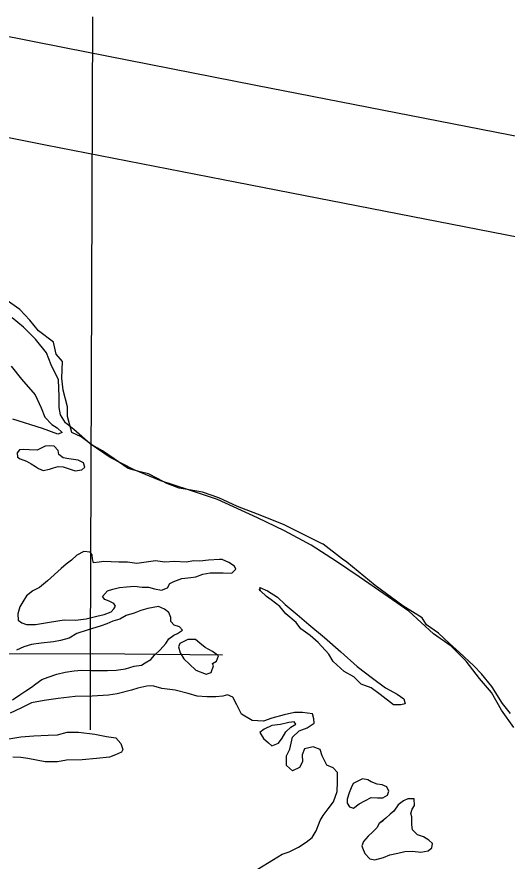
# Model space of a CAD drawing. Extents: x 1127717 to 1741049, y 2026793 to 2244711.
# Drawn here: x 1242315 to 1243058, y 2131808 to 2133088 of the extents above; entities that cross this region are included whole.
import ezdxf

# ---------------------------------------------------------------- set-up
doc = ezdxf.new("R2010")
doc.units = 0
for name, color, linetype in [('15', 7, 'Continuous'), ('5', 7, 'Continuous'), ('6', 7, 'Continuous'), ('9', 7, 'Continuous')]:
    doc.layers.add(name, color=color, linetype=linetype)

msp = doc.modelspace()

# ---------------------------------------------------------------- linework, layer by layer
at = {"layer": '15'}
for points in [[(1242230.6, 2133072.5), (1242386.7, 2133041.6), (1242677, 2132984.9), (1243104.6, 2132901.5), (1243297.9, 2132863.8), (1243370.5, 2132852.2), (1243394.9, 2132848.5), (1243418.4, 2132849.1), (1243493.3, 2132851.3), (1243631.5, 2132856.1), (1243736.2, 2132857.6), (1243865.8, 2132859.2), (1243961.2, 2132862), (1244007, 2132856.8), (1244051.9, 2132847.4), (1244090.6, 2132828.4), (1244123.4, 2132807.1), (1244163.4, 2132770.6), (1244214.4, 2132723.2), (1244305.7, 2132636.4)], [(1242221.6, 2132921.4), (1242357.8, 2132894.4), (1242648.2, 2132837.7), (1243075.9, 2132754.2), (1243271.8, 2132716), (1243347.4, 2132704), (1243385.2, 2132698.2), (1243422.5, 2132699.1), (1243498.2, 2132701.4), (1243635.2, 2132706.2), (1243738.1, 2132707.6), (1243868.9, 2132709.2), (1243955, 2132711.7), (1243983.3, 2132708.6), (1244002.6, 2132704.5), (1244016.4, 2132697.7), (1244031.3, 2132688.1), (1244061.7, 2132660.2), (1244111.7, 2132613.9), (1244202.3, 2132527.7)]]:
    msp.add_lwpolyline(points, dxfattribs=at)
at = {"layer": '5'}
for points in [[(1242426.4, 2132007.2), (1242426.3, 2132122.2), (1242429.6, 2133088.3)], [(1242626.7, 2132120.4), (1242428.8, 2132122.3), (1242126.2, 2132121.3)]]:
    msp.add_lwpolyline(points, dxfattribs=at)
at = {"layer": '6'}
for points in [[(1242444.3, 2132430), (1242428.4, 2132439.1), (1242411.9, 2132451.3), (1242398, 2132458.1), (1242391.5, 2132482.2), (1242391.1, 2132496.8), (1242384.8, 2132522.1), (1242382.5, 2132540.3), (1242383.5, 2132565.9), (1242374.1, 2132576.6), (1242369.9, 2132595.2), (1242347.5, 2132612.3), (1242334.3, 2132628.3), (1242319.2, 2132644.3), (1242296.9, 2132660)], [(1243063.3, 2132031.9), (1243051.4, 2132047.1), (1243035, 2132072.8), (1243019.6, 2132092.1), (1243007.8, 2132104.1), (1242986.1, 2132124.5), (1242970.7, 2132138.1), (1242954.2, 2132153.9), (1242936.2, 2132166.4), (1242929.3, 2132177.1), (1242900, 2132195.2), (1242858, 2132226.1), (1242814.9, 2132261.2), (1242808.7, 2132265.9), (1242779.3, 2132288.6), (1242777.8, 2132289.4), (1242718.8, 2132318.5), (1242679.5, 2132334.1), (1242649.1, 2132345.8), (1242620.7, 2132359.2), (1242596.2, 2132367.7), (1242575.9, 2132371), (1242560.7, 2132373.7), (1242542, 2132380.7), (1242528.1, 2132388.1), (1242514.3, 2132395.4), (1242501.6, 2132398.5), (1242483.6, 2132403.5), (1242461.9, 2132417.9), (1242444.3, 2132430)]]:
    msp.add_lwpolyline(points, dxfattribs=at)
at = {"layer": '9'}
for points in [[(1243068.4, 2132010.7), (1243049.8, 2132036.8), (1243034.7, 2132064), (1243016.2, 2132085.1), (1242996.2, 2132111.1), (1242973.6, 2132134.1), (1242946.7, 2132153), (1242909, 2132187.2), (1242871.4, 2132213.3), (1242833.9, 2132239), (1242799.4, 2132262.2), (1242760.9, 2132287.3), (1242720.4, 2132308.9), (1242679.5, 2132328.4), (1242619, 2132356.5), (1242574.7, 2132371), (1242533, 2132385), (1242492.6, 2132401.6), (1242456.3, 2132420.3), (1242425.8, 2132441.1), (1242400.9, 2132462.5), (1242388.1, 2132472.7), (1242380.9, 2132484.6), (1242378.6, 2132496), (1242378.7, 2132512.6), (1242377.6, 2132538.1), (1242366.6, 2132560.8), (1242359.6, 2132578.7), (1242342.7, 2132599.8), (1242324.8, 2132617.9), (1242307.5, 2132632)], [(1242305.7, 2132558.4), (1242321.7, 2132538.8), (1242342.2, 2132515.2), (1242351.2, 2132495.4), (1242357, 2132481.5), (1242367.7, 2132470.3), (1242375.8, 2132464.9), (1242383, 2132458.1), (1242376.6, 2132455.4), (1242353.4, 2132463.9), (1242308.6, 2132478.4)], [(1242345.2, 2132431.2), (1242333.2, 2132431.9), (1242325.2, 2132432.2), (1242318.7, 2132432), (1242314.9, 2132427.4), (1242315.5, 2132420.4), (1242319.6, 2132418), (1242329.1, 2132414.8), (1242336.2, 2132410.4), (1242342.8, 2132406.6), (1242347.4, 2132403.2), (1242354.4, 2132400.3), (1242363.9, 2132402.6), (1242370.3, 2132404.7), (1242377.2, 2132406.4), (1242384.7, 2132406.1), (1242390.8, 2132404.2), (1242402.8, 2132400), (1242413.3, 2132401.2), (1242417.7, 2132405.3), (1242415.5, 2132411.8), (1242407.5, 2132416.1), (1242393.4, 2132418.3), (1242384.9, 2132419.6), (1242378.3, 2132424.9), (1242377.2, 2132430.9), (1242371, 2132437.3), (1242364.5, 2132437.6), (1242357.5, 2132437.5)], [(1242357.5, 2132437.5), (1242345.2, 2132431.2)], [(1242360.9, 2132233.3), (1242348.7, 2132223), (1242338.8, 2132218.2), (1242329, 2132210.5), (1242323.8, 2132201.3), (1242319, 2132193.7), (1242316.2, 2132183.1), (1242316.4, 2132173.6), (1242322, 2132169.3), (1242329.1, 2132166.9), (1242342.6, 2132166.7), (1242363.9, 2132170.3), (1242386.3, 2132173.8), (1242403.3, 2132173.7), (1242419.7, 2132175.6), (1242435.6, 2132179.5), (1242447, 2132182.2), (1242457.4, 2132186), (1242461.8, 2132190.6), (1242464.2, 2132194.7), (1242461.6, 2132198.6), (1242454.5, 2132202.4), (1242447.9, 2132204.8), (1242444.3, 2132209.2), (1242452.1, 2132217.9), (1242460, 2132220.6), (1242470, 2132222.8), (1242480.9, 2132224.1), (1242492.9, 2132224.9), (1242504.4, 2132223.7), (1242514.4, 2132223.4), (1242523.4, 2132221.1), (1242533.9, 2132218.8), (1242542.8, 2132222.6), (1242546.7, 2132229.2), (1242552.6, 2132232.3), (1242565, 2132236.6), (1242578.4, 2132238.4), (1242585.9, 2132239.1), (1242596.7, 2132243.4), (1242607.7, 2132245.1), (1242618.6, 2132245.4), (1242627.6, 2132245.1), (1242640.6, 2132244.9), (1242646.5, 2132250.6), (1242644.9, 2132255.5), (1242636.2, 2132260.8), (1242626.1, 2132265.6), (1242621.7, 2132265.5), (1242605.2, 2132264.6), (1242592.3, 2132262.8), (1242582.8, 2132263.6), (1242571.4, 2132261.3), (1242553.9, 2132262.4), (1242538.9, 2132261.5), (1242524.9, 2132263.2), (1242514.4, 2132261.9), (1242496.5, 2132259.5), (1242482.5, 2132261.2), (1242469, 2132261.4), (1242457.6, 2132262.1), (1242446.6, 2132262.3), (1242439.6, 2132261.2), (1242430.6, 2132260.5), (1242429.5, 2132266.4), (1242428.9, 2132272.4), (1242425.8, 2132276.4), (1242416.3, 2132277.6), (1242405.4, 2132271.9), (1242397.6, 2132264.2), (1242389.3, 2132258.5), (1242381.9, 2132251.8)], [(1242381.9, 2132251.8), (1242360.9, 2132233.3)], [(1242683.1, 2132222.9), (1242694.7, 2132218.1), (1242709.9, 2132208.5), (1242721.6, 2132197.3), (1242739.9, 2132182.2), (1242757.3, 2132167.1), (1242781.2, 2132147.1), (1242806.2, 2132125.7), (1242830.7, 2132103.2), (1242854, 2132085.7), (1242873.9, 2132070.7), (1242891.6, 2132061.1), (1242901.7, 2132054.3), (1242903.4, 2132046.4), (1242896.9, 2132045.2), (1242886, 2132044.9), (1242865.6, 2132061), (1242851.9, 2132070.7), (1242836.8, 2132076.3), (1242825.5, 2132087.6), (1242810.9, 2132095.7), (1242794.5, 2132110.9), (1242787.8, 2132121.7), (1242771.4, 2132139.4), (1242759.7, 2132150.1), (1242745.4, 2132160.3), (1242738.2, 2132170.1), (1242722.4, 2132183.3), (1242713.7, 2132194.1), (1242700.5, 2132204.3), (1242693.4, 2132209.6), (1242684.2, 2132217.9), (1242682.1, 2132220.4)], [(1242684.2, 2132217.9), (1242683.1, 2132222.9)], [(1242307.9, 2132052.8), (1242319.2, 2132060), (1242328, 2132066.3), (1242336.8, 2132072), (1242343.2, 2132077.1), (1242352.5, 2132083.4), (1242361.9, 2132087.1), (1242375.3, 2132091.4), (1242387.7, 2132094.7), (1242401.6, 2132096.5), (1242412.6, 2132097.8), (1242427.6, 2132097.2), (1242438.1, 2132096.9), (1242452, 2132097.2), (1242465, 2132097.5), (1242479.4, 2132099.9), (1242492.3, 2132103.7), (1242503.7, 2132105), (1242509.1, 2132108.6), (1242517.5, 2132113.8), (1242523.3, 2132120.5), (1242532.1, 2132128.7), (1242540.4, 2132137.9), (1242545.2, 2132145), (1242552.5, 2132150.7), (1242558, 2132153.3), (1242565.8, 2132158.5), (1242561.2, 2132163.4), (1242553.2, 2132165.7), (1242548.1, 2132171.6), (1242547.9, 2132177.6), (1242545.2, 2132185.1), (1242538.6, 2132190.4), (1242529.5, 2132194.2), (1242513.1, 2132191.3), (1242502.7, 2132188.1), (1242492.4, 2132184.3), (1242480.5, 2132180.5), (1242470.6, 2132174.8), (1242460.2, 2132172), (1242450.8, 2132167.8), (1242442.4, 2132165.1)], [(1242442.4, 2132165.1), (1242421.1, 2132158.1)], [(1242421.1, 2132158.1), (1242405.3, 2132153.2), (1242393.9, 2132146.4), (1242380.6, 2132142.6), (1242370.1, 2132140.4), (1242351.2, 2132138.4), (1242336.8, 2132136.6), (1242324.9, 2132132.8), (1242314, 2132128)], [(1242573.7, 2132144.2), (1242561.8, 2132137.9), (1242559.5, 2132132.8), (1242562.2, 2132123.9), (1242567.9, 2132115), (1242576.6, 2132106.7), (1242586.2, 2132097.9), (1242601.9, 2132091.8), (1242609.3, 2132094), (1242613, 2132104.1), (1242611.5, 2132108), (1242617.4, 2132111.2), (1242620.2, 2132119.2), (1242611.5, 2132126.1), (1242600.4, 2132131.8), (1242592.3, 2132138.6), (1242585.6, 2132144)], [(1242585.6, 2132144), (1242573.7, 2132144.2)], [(1242534.5, 2132069.7), (1242522.5, 2132073.4), (1242517, 2132073.7), (1242511.5, 2132073.6), (1242498.1, 2132070.3), (1242488.2, 2132067.1), (1242466.8, 2132062), (1242453.4, 2132059.7), (1242428.5, 2132058.1), (1242403.1, 2132057.5), (1242377.2, 2132054.9), (1242355.8, 2132051.9), (1242336.9, 2132047.9), (1242320.6, 2132040), (1242304.3, 2132032.7)], [(1242679.3, 2131795.2), (1242703.9, 2131810.8), (1242717.2, 2131818.6), (1242727.6, 2131822.4), (1242741.9, 2131829.2), (1242753.2, 2131837), (1242762.5, 2131843.7), (1242768.8, 2131853.9), (1242774.4, 2131869.6), (1242779.2, 2131877.2), (1242786.9, 2131887.4), (1242795.1, 2131898.1), (1242800.3, 2131913.7), (1242800.9, 2131928.3), (1242801.1, 2131942.3), (1242794.4, 2131949.6), (1242784.8, 2131953.4), (1242777.5, 2131967.8), (1242774.8, 2131977.2), (1242764.2, 2131981.5), (1242750.8, 2131978.6), (1242747.5, 2131969.1), (1242747.8, 2131958.5), (1242743.5, 2131949.9), (1242732.6, 2131945.2), (1242723.5, 2131953), (1242723.6, 2131967.5), (1242728.4, 2131978.1), (1242732.9, 2131996.2), (1242742.7, 2132005.5), (1242755, 2132010.3), (1242765.3, 2132017.5), (1242765.2, 2132024.1), (1242763, 2132031.5), (1242748, 2132033.7), (1242735.5, 2132033.4), (1242720.1, 2132030), (1242701.3, 2132025), (1242688.9, 2132020.2), (1242671.4, 2132021.3), (1242655.2, 2132031), (1242648.4, 2132045.3), (1242642.1, 2132056.7), (1242634.1, 2132060), (1242627.1, 2132058.3), (1242616.2, 2132057.1), (1242602.7, 2132057.3), (1242588.2, 2132058.4), (1242574.6, 2132062.1), (1242554.5, 2132067.1), (1242534.5, 2132069.7)], [(1242688.5, 2131994.2), (1242696.2, 2131987.4), (1242701.3, 2131983), (1242711.2, 2131987.2), (1242717, 2131994.4), (1242722.7, 2132004), (1242730.1, 2132011.2), (1242737.9, 2132015.9), (1242735.3, 2132019.3), (1242726.9, 2132018.1), (1242714.5, 2132015.3), (1242701.5, 2132014), (1242689.7, 2132008.2), (1242683.3, 2132003.1)], [(1242302.3, 2131993.6), (1242320.7, 2131996.5), (1242340.1, 2131998), (1242362, 2131999), (1242376, 2131999.8), (1242390.9, 2132003.7), (1242407.8, 2132003.6), (1242432.9, 2132000.7), (1242450.4, 2131997.1), (1242464.4, 2131994.9), (1242472.1, 2131986.6), (1242475.3, 2131977.6), (1242473, 2131973.1), (1242464.1, 2131969.3), (1242455.2, 2131965.6), (1242435.3, 2131963.7), (1242413.8, 2131961.6), (1242389.9, 2131961.1), (1242376, 2131958.7), (1242357.5, 2131958.8), (1242331, 2131963.7), (1242320.4, 2131965.4), (1242308.4, 2131965.7)], [(1242683.3, 2132003.1), (1242688.5, 2131994.2)], [(1242824.9, 2131925.8), (1242821.6, 2131919.2), (1242818.8, 2131911.7), (1242815.5, 2131902.1), (1242815.7, 2131896.1), (1242819.3, 2131890.6), (1242825.3, 2131888.3), (1242833.6, 2131895), (1242842.5, 2131899.7), (1242851.9, 2131904.4), (1242861.4, 2131904.2), (1242869.9, 2131903.9), (1242876.8, 2131908), (1242878.6, 2131914.1), (1242876, 2131920.5), (1242868.9, 2131923.9), (1242860.9, 2131924.7), (1242851.8, 2131928.5), (1242847.2, 2131931.4), (1242838.7, 2131932.7)], [(1242838.7, 2131932.7), (1242824.9, 2131925.8)], [(1242870.7, 2131869.8), (1242864.3, 2131865.2), (1242860.5, 2131858.6), (1242854.6, 2131852.4), (1242847.3, 2131845.8), (1242840.5, 2131837.6), (1242837.7, 2131831.5), (1242838.7, 2131828), (1242842.4, 2131819.6), (1242850.1, 2131811.8), (1242857.6, 2131809.9), (1242870.5, 2131813.8), (1242880.4, 2131817.5), (1242892.3, 2131820.3), (1242903.3, 2131822.5), (1242914.7, 2131823.3), (1242927.2, 2131821.6), (1242938.7, 2131823.9), (1242944, 2131828), (1242944.9, 2131835), (1242939.3, 2131839.9), (1242931.2, 2131844.7), (1242922.1, 2131848), (1242914.9, 2131855.4), (1242913.8, 2131863.3), (1242913.5, 2131875.4), (1242912.3, 2131880.3), (1242914.2, 2131886.9), (1242918, 2131892.5), (1242917.3, 2131902.5), (1242907.8, 2131902.8), (1242900.9, 2131899.6), (1242893.1, 2131893.4), (1242886.3, 2131883.7), (1242880.9, 2131879.1), (1242874.1, 2131873.4)], [(1242874.1, 2131873.4), (1242864.3, 2131865.2)]]:
    msp.add_lwpolyline(points, dxfattribs=at)

doc.saveas('drawing.dxf')
